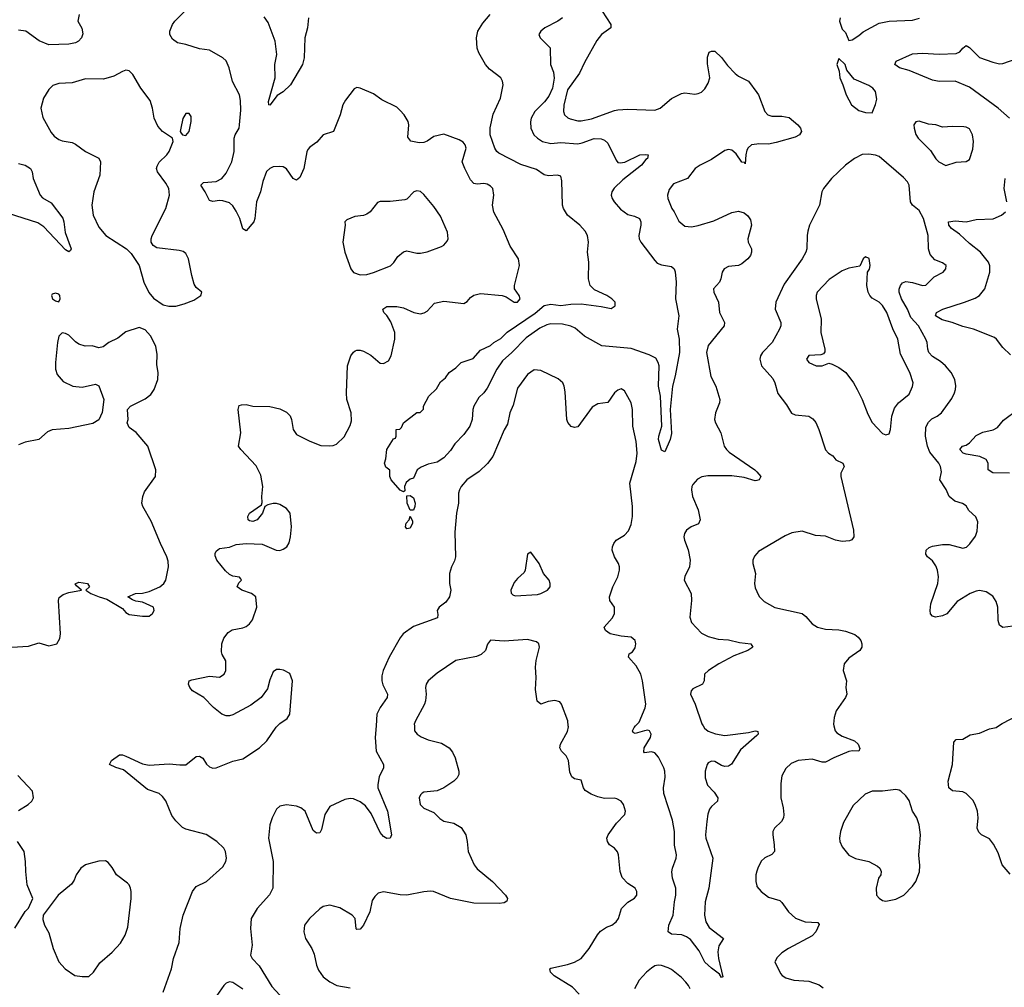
# Model space of a CAD drawing. Header units: inches. Extents: x 2057696 to 2160536, y 827480 to 1016834.
# Tile 303 of 422: x 2105597 to 2111479, y 968439 to 974218. Entities that reach past the tile are written whole.
import ezdxf

# ---------------------------------------------------------------- set-up
doc = ezdxf.new("R2010")
doc.units = ezdxf.units.IN
doc.header["$MEASUREMENT"] = 0
for name, color, linetype in [('C1906', 7, 'Continuous'), ('C1907', 7, 'Continuous'), ('C1916', 7, 'Continuous'), ('C1917', 7, 'Continuous')]:
    doc.layers.add(name, color=color, linetype=linetype)

msp = doc.modelspace()

# ---------------------------------------------------------------- linework, layer by layer
at = {"layer": 'C1906', "color": 5}
for points, elevation in [([(2106452.8, 968410), (2106504.4, 968550), (2106515.9, 968610), (2106550, 968707.3), (2106554.6, 968790), (2106572.5, 968870), (2106628.5, 969011.5), (2106650, 969041.7), (2106711.6, 969070), (2106810, 969158.4), (2106828.4, 969190), (2106831.8, 969210), (2106826.2, 969250), (2106816.1, 969270), (2106773.5, 969310), (2106710, 969351.6), (2106590, 969383.5), (2106570, 969394.2), (2106530, 969432.5), (2106505.7, 969465.7), (2106470, 969553), (2106450, 969579.1), (2106430, 969596), (2106359.6, 969619.6), (2106217.7, 969737.7), (2106171.3, 969751.3), (2106134, 969770), (2106145.6, 969794.4), (2106193.6, 969826.4), (2106210, 969826.7), (2106230, 969819.5), (2106330, 969772.9), (2106370, 969765.8), (2106490, 969772.9), (2106553.4, 969766.6), (2106590, 969767.7), (2106650, 969817.3), (2106670, 969818.8), (2106690, 969806.8), (2106712.1, 969772.1), (2106730, 969756.3), (2106750, 969748.4), (2106770, 969748.7), (2106870, 969789.1), (2106930, 969804.2), (2107029.7, 969870), (2107072.3, 969910), (2107128.2, 969991.8), (2107136.2, 970000)], 440), ([(2107725.5, 970000), (2107720.2, 969930), (2107725.9, 969850), (2107770.4, 969770), (2107770.4, 969750), (2107744.4, 969695.6), (2107736.1, 969650), (2107736.9, 969630), (2107793.5, 969490), (2107817.4, 969350), (2107810.7, 969330), (2107790, 969328.2), (2107770, 969339.7), (2107750, 969363), (2107696.3, 969476.3), (2107663.1, 969523.1), (2107630, 969546.6), (2107590, 969564.8), (2107570, 969567.1), (2107538.6, 969561.4), (2107450, 969517.7), (2107419.7, 969470), (2107398.7, 969381.3), (2107390, 969361.2), (2107370, 969359.3), (2107350, 969376), (2107301.1, 969490), (2107276.2, 969510), (2107250, 969519.8), (2107190, 969528.3), (2107150, 969519.7), (2107130, 969502.9), (2107105.2, 969450), (2107090.3, 969410), (2107082.7, 969330), (2107110.3, 969190), (2107108.2, 969031.8), (2107088, 968992), (2107014.6, 968910), (2106979.5, 968850), (2106974.9, 968790), (2106985.7, 968690), (2106975.3, 968630), (2106986, 968610), (2107026.4, 968566.4), (2107103.1, 968443.1), (2107150, 968392.7)], 440), ([(2107954.4, 970000), (2107955.5, 969970), (2107970.7, 969950), (2107994.7, 969934.7), (2108037.7, 969917.7), (2108117, 969897), (2108162.4, 969870), (2108183, 969843), (2108198.3, 969810), (2108219.5, 969730), (2108219.5, 969710), (2108210.4, 969690), (2108190.6, 969670), (2108130, 969629.6), (2108090, 969612), (2108010, 969604.5), (2108001.4, 969598.6), (2107990, 969589), (2107983.1, 969570), (2107988.4, 969530), (2108010, 969508), (2108070, 969482.8), (2108106.6, 969446.6), (2108130, 969430.6), (2108190, 969418.9), (2108234.2, 969394.2), (2108260.8, 969350), (2108270.2, 969310), (2108274.9, 969250), (2108311.4, 969170), (2108330, 969146.5), (2108420.9, 969070), (2108499.5, 968990), (2108510.3, 968970), (2108506.2, 968953.8), (2108490, 968944), (2108461.6, 968938.4), (2108310, 968940.8), (2108169.9, 968969.9), (2108068.9, 969011.1), (2108050, 969013.5), (2108011.4, 969008.6), (2107909.7, 968989.7), (2107870, 968991.2), (2107770, 969009.3), (2107738.8, 969001.2), (2107718, 968982), (2107702.8, 968957.2), (2107687.7, 968890), (2107650, 968809), (2107630, 968785.2), (2107610, 968784), (2107607.6, 968787.6), (2107600.9, 968850), (2107582.7, 968870), (2107510, 968913.3), (2107450, 968929.6), (2107410, 968920.5), (2107390, 968907.8), (2107327, 968850), (2107298.7, 968810), (2107294.6, 968770), (2107304.9, 968730), (2107342, 968670), (2107355.9, 968635.9), (2107370.4, 968570), (2107381.4, 968541.4), (2107410, 968502), (2107450, 968470.5), (2107490.4, 968450.4), (2107570, 968435.8)], 460), ([(2108938, 968398), (2108898.9, 968438.9), (2108790, 968506.8), (2108767.8, 968530), (2108763.7, 968550), (2108770, 968554), (2108870, 968575.8), (2108910, 968589.2), (2108950, 968611.4), (2108998.4, 968670), (2109048.4, 968751.6), (2109066.6, 968773.4), (2109102.2, 968797.8), (2109133.2, 968810), (2109159.3, 968830), (2109174, 968850), (2109192.7, 968910), (2109230, 968947.3), (2109270, 968971.3), (2109284, 968990), (2109284, 969010), (2109274, 969030), (2109230, 969058), (2109195.2, 969095.2), (2109183, 969130), (2109173.1, 969230), (2109167.7, 969247.7), (2109150, 969269.6), (2109120.7, 969290), (2109107.3, 969310), (2109104.8, 969330), (2109111.2, 969350), (2109161.3, 969418.7), (2109211.1, 969470), (2109216.3, 969490), (2109204.2, 969530), (2109189.6, 969550), (2109164.4, 969564.4), (2109150, 969568.4), (2109090, 969567.1), (2109050, 969575.8), (2109010, 969591.6), (2108974.9, 969614.9), (2108965.4, 969630), (2108950, 969676), (2108910, 969684.5), (2108895.6, 969695.6), (2108883.9, 969723.9), (2108874.3, 969794.3), (2108860.5, 969820.5), (2108832.7, 969850), (2108823.7, 969870), (2108826.6, 969890), (2108870, 969966), (2108874.2, 969994.2), (2108873.9, 970000)], 460), ([(2110000, 969942.7), (2109903, 969857), (2109847.9, 969772.1), (2109830, 969759.6), (2109810, 969756.9), (2109790, 969763.6), (2109750, 969788.2), (2109730, 969789.7), (2109710, 969778.7), (2109703.6, 969770), (2109691.4, 969730), (2109691.6, 969690), (2109706.4, 969646.4), (2109745.1, 969605.1), (2109767.7, 969570), (2109764.9, 969550), (2109730, 969519.6), (2109717.4, 969502.6), (2109707.2, 969472.8), (2109701.2, 969430), (2109693.4, 969350), (2109696.5, 969330), (2109738, 969210), (2109714.3, 969030), (2109691.1, 968948.9), (2109687.1, 968870), (2109695.8, 968830), (2109715.3, 968795.3), (2109800.7, 968730), (2109772.9, 968687.1), (2109767, 968650), (2109771.8, 968610), (2109798, 968502), (2109790, 968498), (2109778, 968518), (2109730, 968552.7), (2109690, 968589.4), (2109655.6, 968655.6), (2109604.1, 968724.1), (2109580.7, 968740.7), (2109552.4, 968752.4), (2109490, 968757), (2109469.6, 968769.6), (2109475.1, 968810), (2109499.7, 968870), (2109508.1, 968950), (2109517.1, 968990), (2109515.6, 969030), (2109495.9, 969090), (2109492.5, 969127.5), (2109496.1, 969150), (2109518.5, 969210), (2109520.3, 969230), (2109508.6, 969288.6), (2109508.4, 969370), (2109496.1, 969436.1), (2109444, 969596), (2109443.4, 969630), (2109453.1, 969693.1), (2109450.8, 969730), (2109445.3, 969750), (2109412.7, 969812.7), (2109390, 969839.8), (2109370, 969845.1), (2109330, 969839.3), (2109324.4, 969844.4), (2109328, 969870), (2109364.2, 969930), (2109369.5, 969950), (2109359.3, 969970), (2109350, 969974.3), (2109328.9, 969971.1), (2109274, 969954), (2109261.5, 969961.5), (2109257.2, 969970), (2109267, 969990), (2109276, 970000)], 440), ([(2109679, 970000), (2109687, 969987), (2109708.5, 969968.5), (2109752.5, 969952.5), (2109810, 969942), (2109950, 969960.8), (2109990, 969971.3), (2110000, 969968.8)], 440), ([(2105590, 969494.9), (2105646.6, 969530), (2105669.2, 969550), (2105679.3, 969570), (2105674, 969610), (2105584.8, 969704.8)], 460), ([(2105568.2, 968791.8), (2105630, 968892), (2105648.9, 968911.1), (2105675.3, 968970), (2105640.7, 969050), (2105632.3, 969130), (2105632, 969190), (2105623.7, 969250), (2105583.7, 969310)], 460), ([(2110000, 969131.8), (2109993.4, 969110), (2109993.4, 969070), (2110000, 969044.2)], 460), ([(2109601.4, 968430), (2109592.8, 968450), (2109576.8, 968470), (2109550, 968498), (2109490, 968545.4), (2109470, 968556), (2109430, 968569.7), (2109410, 968571.3), (2109390, 968567.8), (2109370, 968553.3), (2109340.4, 968530), (2109297.7, 968482.3), (2109268.5, 968430)], 460), ([(2106930, 968426.8), (2106870, 968467.4), (2106850, 968470.9), (2106830, 968464), (2106816, 968450), (2106761.1, 968370)], 440)]:
    msp.add_lwpolyline(points, dxfattribs=dict(at, elevation=elevation))
at = {"layer": 'C1906', "color": 5, "elevation": 460}
msp.add_lwpolyline([(2106110, 969193.2), (2106070, 969192.7), (2106010, 969176), (2105990, 969169.3), (2105962.8, 969150), (2105934, 969110), (2105922, 969078), (2105905.1, 969054.9), (2105826, 968990), (2105736, 968870), (2105735.3, 968844.7), (2105744, 968810), (2105770, 968764.7), (2105795.8, 968670), (2105830.4, 968590), (2105868, 968550), (2105926.8, 968510), (2105970, 968502.4), (2106010, 968503), (2106038, 968530), (2106074.5, 968585.5), (2106150, 968647.7), (2106198.6, 968701.4), (2106227, 968750), (2106242, 968798), (2106262.4, 968970), (2106262.4, 969010), (2106257.6, 969030), (2106249.6, 969050), (2106239.8, 969059.8), (2106175.1, 969110), (2106150, 969155.3), (2106124.7, 969184.7)], close=True, dxfattribs=at)
at = {"layer": 'C1907', "color": 5}
for points, elevation in [([(2105951.8, 974248.2), (2105944.4, 974210), (2105968.3, 974168.3), (2105973.8, 974133.8), (2105964.9, 974110), (2105947.4, 974090), (2105930, 974079.8), (2105890, 974071.9), (2105770, 974067.6), (2105712.3, 974092.3), (2105633.6, 974150), (2105590, 974155.6)], 440), ([(2107136.2, 970000), (2107150, 970014), (2107194.8, 970045.2), (2107209.5, 970070), (2107227, 970270), (2107210, 970314), (2107172.1, 970332.1), (2107150, 970337.2), (2107130, 970336), (2107110, 970322), (2107090, 970275.3), (2107077.6, 970222.4), (2107039.1, 970170), (2106976.4, 970123.6), (2106870, 970065.6), (2106850, 970059.5), (2106830, 970060.9), (2106804, 970070), (2106754, 970110), (2106697.2, 970170), (2106629.2, 970210), (2106613.2, 970230), (2106605.2, 970250), (2106608.7, 970270), (2106624.1, 970275.9), (2106730, 970298), (2106790, 970291.3), (2106818, 970310), (2106828.4, 970331.6), (2106828.4, 970388.4), (2106805.6, 970425.6), (2106802.7, 970442.7), (2106804.5, 970490), (2106816.6, 970523.4), (2106842.9, 970557.1), (2106866.8, 970573.2), (2106930, 970584.9), (2106950, 970594), (2106969.2, 970610), (2106986.8, 970633.2), (2107012.3, 970710), (2107007.6, 970770), (2106980.9, 970790), (2106924, 970810), (2106896, 970830), (2106906.3, 970853.7), (2106922, 970870), (2106918, 970878), (2106909, 970889), (2106870, 970894), (2106850, 970903.6), (2106826.2, 970926.2), (2106773.6, 970990), (2106765.1, 971014.9), (2106764.5, 971030), (2106770, 971044.7), (2106790, 971058.8), (2106850, 971067.7), (2106890, 971083), (2106950, 971090.4), (2107046, 971086), (2107129.4, 971050.6), (2107150, 971048.4), (2107170, 971054.9), (2107192, 971070), (2107206.6, 971093.4), (2107215.1, 971130), (2107219.6, 971190), (2107212.3, 971270), (2107190, 971299.3), (2107150, 971322.7), (2107130, 971329.2), (2107110, 971329.2), (2107078.8, 971321.2), (2107062, 971310), (2107046.8, 971270), (2107016, 971230), (2106990, 971221.2), (2106970, 971224), (2106962, 971230), (2106959, 971250), (2106969, 971270), (2107040.4, 971319.6), (2107045.2, 971334.8), (2107043.7, 971370), (2107049.5, 971430.5), (2107038, 971498), (2107010, 971552.7), (2106918, 971650), (2106904.5, 971670), (2106918.4, 971750), (2106902, 971890), (2106906.8, 971913.2), (2106921.5, 971918.5), (2106950, 971919.1), (2106990, 971910.7), (2107090, 971908), (2107150, 971893.4), (2107190, 971874), (2107212.1, 971852.1), (2107220.5, 971830), (2107230.6, 971770), (2107250, 971740.7), (2107330, 971700.5), (2107395.6, 971675.6), (2107450, 971672.4), (2107470, 971674.4), (2107490, 971683.1), (2107534.1, 971725.9), (2107570, 971794.8), (2107578.4, 971821.6), (2107577.1, 971870), (2107551.1, 971950), (2107548.7, 971990), (2107555.4, 972150), (2107574.7, 972210), (2107590, 972233), (2107600.1, 972239.9), (2107610, 972244.9), (2107630, 972244.6), (2107650, 972238.3), (2107693.7, 972213.7), (2107750, 972166.4), (2107770, 972164.9), (2107798.9, 972181.1), (2107815.8, 972210), (2107836.9, 972310), (2107836.8, 972350), (2107812.9, 972412.9), (2107790.8, 972450.8), (2107771.8, 972470), (2107765.1, 972490), (2107790, 972504.9), (2107850, 972504.4), (2107890, 972496.9), (2107951.2, 972468.8), (2107990, 972462), (2108012.7, 972467.3), (2108030, 972478), (2108074.5, 972525.5), (2108130, 972537.1), (2108250, 972522), (2108270, 972534), (2108290, 972559.1), (2108310, 972573), (2108350, 972582.4), (2108478, 972570), (2108503.4, 972563.4), (2108550, 972530.5), (2108570, 972530.5), (2108587.3, 972550), (2108580.7, 972570), (2108552, 972610), (2108551.6, 972630), (2108582.7, 972750), (2108576, 972790), (2108525.8, 972865.8), (2108485.6, 972965.6), (2108428.3, 973068.3), (2108421.3, 973110), (2108428.3, 973170), (2108422.9, 973210), (2108410, 973224.5), (2108390, 973235.6), (2108370, 973239.6), (2108330, 973236.2), (2108310, 973239.5), (2108290, 973262), (2108255.1, 973330), (2108240.5, 973370), (2108262.9, 973450), (2108257, 973470), (2108246, 973486), (2108221, 973501), (2108130, 973534.5), (2108070, 973519.6), (2108030, 973491.8), (2108010, 973484.2), (2107983, 973483), (2107932.3, 973492.3), (2107916, 973516), (2107921.3, 973590), (2107918, 973610), (2107893.3, 973650), (2107870, 973675.6), (2107850, 973695.1), (2107760.1, 973740.1), (2107710, 973776.2), (2107630, 973809.3), (2107610, 973812.7), (2107594.4, 973805.6), (2107542.8, 973737.2), (2107527.3, 973710), (2107510.6, 973650), (2107470.4, 973549.6), (2107409.2, 973530.8), (2107372.6, 973487.4), (2107330, 973457), (2107317.7, 973442.3), (2107311.7, 973428.3), (2107294.9, 973330), (2107270, 973275.1), (2107250, 973259.3), (2107230, 973269), (2107190, 973326.6), (2107170, 973338.4), (2107150, 973342), (2107110, 973339.6), (2107090, 973329.5), (2107070, 973312), (2107049.1, 973250.9), (2107035.6, 973190), (2107011.5, 973130), (2107001.5, 973030), (2106995.6, 973010), (2106950, 972956), (2106930, 972968.7), (2106911.1, 973030), (2106890, 973074.5), (2106870, 973107), (2106850, 973125.1), (2106810, 973135.4), (2106790, 973137.3), (2106750, 973131.5), (2106730, 973138), (2106704.2, 973190), (2106678, 973230), (2106694, 973246), (2106770, 973252.4), (2106803.9, 973270), (2106830, 973301.7), (2106864.6, 973370), (2106878.7, 973430), (2106877.4, 973510), (2106883.9, 973530), (2106907.1, 973570), (2106910.5, 973589.5), (2106917, 973677), (2106914.9, 973734.9), (2106908.7, 973768.7), (2106868.6, 973848.6), (2106848.4, 973930), (2106830, 973972.8), (2106809.6, 973990), (2106730, 974035.4), (2106670, 974044.4), (2106590, 974070.9), (2106539.8, 974079.8), (2106510, 974101.6), (2106493.6, 974130), (2106493.3, 974150), (2106509.6, 974190), (2106524.2, 974210), (2106597, 974283)], 440), ([(2107321.6, 974230), (2107316.9, 974170), (2107300.2, 974110), (2107296.5, 973990), (2107286.7, 973950), (2107214.9, 973830), (2107170, 973786.9), (2107135.4, 973764.6), (2107090, 973706.6), (2107084, 973710), (2107082, 973730), (2107122.7, 973870), (2107119.8, 973950), (2107133.6, 974010), (2107122.8, 974090), (2107080.6, 974200.6), (2107056.1, 974236.1)], 420), ([(2108838.3, 974230), (2108811.4, 974208.6), (2108734.6, 974170), (2108710.3, 974150), (2108698.4, 974130), (2108706.4, 974110), (2108766, 974050), (2108767.8, 973950), (2108785.1, 973905.1), (2108789, 973869), (2108780.1, 973810), (2108758.6, 973761.4), (2108732.5, 973727.5), (2108674.6, 973670), (2108652.9, 973630), (2108647.7, 973607.7), (2108649.3, 973570), (2108668.2, 973530), (2108689, 973510), (2108720.3, 973490), (2108770, 973478.3), (2108830, 973484.8), (2108930, 973477.4), (2108957.3, 973482.7), (2109029.3, 973509.3), (2109070, 973506.8), (2109090, 973498), (2109110, 973480.9), (2109159.1, 973379.1), (2109170, 973365.7), (2109182.8, 973362.8), (2109212.3, 973367.7), (2109301.2, 973410), (2109333, 973413), (2109350.7, 973410), (2109348, 973390), (2109337.2, 973382.8), (2109311.3, 973350), (2109199.2, 973260.8), (2109148.6, 973211.4), (2109134.3, 973190), (2109130.9, 973170), (2109135.8, 973150), (2109147.1, 973130), (2109186.3, 973086.3), (2109230, 973054.3), (2109270, 973045.2), (2109298.6, 973030), (2109307.2, 973010), (2109308.2, 972990), (2109296.1, 972930), (2109297.7, 972910), (2109307.7, 972890), (2109390, 972779.5), (2109404.8, 972764.8), (2109430, 972753.8), (2109490, 972744.4), (2109506, 972730), (2109511.5, 972711.5), (2109517.8, 972650), (2109513.6, 972550), (2109533.8, 972450), (2109525.2, 972370), (2109537.2, 972310), (2109538.1, 972230), (2109512.6, 972090), (2109495.5, 972030), (2109481.6, 971890), (2109490, 971746), (2109482, 971710), (2109450, 971638), (2109430, 971646), (2109413.6, 971710), (2109414.3, 971730), (2109433.6, 971790), (2109424.5, 971970), (2109412.9, 972030), (2109415.9, 972150), (2109411.4, 972171.4), (2109396.4, 972196.4), (2109357.3, 972217.3), (2109250, 972253.7), (2109074, 972270), (2108970, 972328.3), (2108914.9, 972374.9), (2108890, 972388.2), (2108839.9, 972399.9), (2108770, 972401.7), (2108744.9, 972395.1), (2108704.4, 972375.6), (2108621.9, 972318.1), (2108536.3, 972230), (2108480.1, 972179.9), (2108447.3, 972130), (2108390, 972017.6), (2108370, 971989.6), (2108338.7, 971961.3), (2108310.3, 971909.7), (2108303.7, 971890), (2108300.2, 971830), (2108285.2, 971790), (2108250, 971741.3), (2108195.2, 971684.8), (2108170, 971645.6), (2108130, 971602), (2108090, 971576), (2108036.4, 971563.6), (2107994.4, 971545.6), (2107971, 971530), (2107950, 971479), (2107930, 971473.2), (2107905.5, 971454.5), (2107896, 971430), (2107896.9, 971403.1), (2107890, 971398), (2107870, 971408.7), (2107815.3, 971470), (2107808, 971490), (2107807.3, 971527.3), (2107784.7, 971544.7), (2107775.3, 971570), (2107784, 971596), (2107790, 971651.3), (2107830, 971714), (2107842, 971718), (2107846, 971730), (2107846, 971770), (2107868, 971772), (2107878, 971782), (2107888.7, 971810), (2107970, 971871), (2107988.4, 971871.6), (2108008, 971892), (2108008.7, 971910), (2108041.2, 971970), (2108087.3, 972012.7), (2108110, 972056), (2108140.2, 972079.8), (2108162, 972110), (2108202, 972138), (2108233.2, 972170), (2108304.7, 972195.3), (2108350, 972244.9), (2108410, 972272.7), (2108429.5, 972290), (2108470, 972314.7), (2108509, 972351), (2108675.2, 972464.8), (2108730, 972510.1), (2108770, 972518.6), (2108830, 972510.1), (2108890, 972518.8), (2108950, 972520.1), (2109070, 972505.6), (2109130, 972492.2), (2109154.8, 972510), (2109153.6, 972530), (2109134.2, 972550), (2109104.8, 972570), (2109030, 972604.6), (2109005, 972630), (2108994.7, 972670), (2108997.2, 972770), (2108988.9, 972828.9), (2108995.2, 972890), (2108989.3, 972929.3), (2108974.8, 972954.8), (2108943.5, 972990), (2108870, 973050.8), (2108844.7, 973090), (2108840.2, 973110), (2108835.9, 973255.9), (2108830, 973282.7), (2108810, 973289.7), (2108754.8, 973285.2), (2108730, 973290.7), (2108683.5, 973323.5), (2108590, 973354.1), (2108459.9, 973419.9), (2108446.3, 973430), (2108434.1, 973450), (2108407.9, 973530), (2108407.6, 973572.4), (2108425.2, 973654.8), (2108469.3, 973750), (2108484.7, 973830), (2108481.5, 973850), (2108470.4, 973870.4), (2108403, 973923), (2108378.3, 973950), (2108340, 974020), (2108329, 974049), (2108324.7, 974110), (2108333.1, 974150), (2108362.6, 974197.4), (2108407.8, 974250)], 420), ([(2109077.2, 974270), (2109128.1, 974190), (2109127.4, 974170), (2109072.2, 974130), (2109045.3, 974094.7), (2108970, 973962), (2108941.8, 973898.2), (2108870, 973799.8), (2108847.4, 973707.4), (2108844.4, 973670), (2108850.4, 973650), (2108871.2, 973631.2), (2108885.6, 973625.6), (2108930, 973613.7), (2108950, 973613.4), (2109013.1, 973626.9), (2109150, 973675.8), (2109170, 973679.3), (2109230, 973684.4), (2109390, 973678.4), (2109422.7, 973690), (2109490, 973747.7), (2109550, 973776.3), (2109570, 973780.7), (2109630, 973774), (2109650, 973776.3), (2109670, 973784.9), (2109690, 973804.9), (2109710, 973838.8), (2109719.7, 973870), (2109705.4, 973954.6), (2109705.1, 973994.9), (2109715.3, 974024.7), (2109729.3, 974030.7), (2109749.3, 974030.7), (2109790, 973992.2), (2109824.4, 973944.4), (2109870, 973897.6), (2109890, 973881.6), (2109950.3, 973850.3), (2110000, 973783.9)], 440), ([(2110000, 973475), (2109969.3, 973470.7), (2109947.6, 973452.4), (2109941, 973439), (2109934, 973410), (2109930, 973358), (2109925.6, 973365.6), (2109910, 973367.3), (2109876.4, 973416.4), (2109850, 973439.7), (2109830, 973443.1), (2109810, 973436.8), (2109730, 973382.6), (2109661, 973350), (2109631, 973330), (2109586, 973270), (2109502.9, 973237.1), (2109476.7, 973203.3), (2109466.4, 973170), (2109468.5, 973150), (2109492, 973090), (2109507.2, 973070), (2109535.2, 973015.2), (2109570, 972984.4), (2109610, 972980.4), (2109650, 972988.7), (2109743.9, 973016.1), (2109850, 973066.4), (2109890, 973074.8), (2109924.5, 973064.5), (2109946, 973046), (2109962.4, 973022.4), (2109968.8, 972990), (2109946.7, 972910), (2109948.4, 972890), (2109968.4, 972850), (2109968.8, 972830), (2109962.6, 972810), (2109947.4, 972790), (2109910, 972759.2), (2109890, 972750.9), (2109830, 972743), (2109804.9, 972730), (2109792.4, 972710), (2109786, 972670), (2109777, 972650), (2109740.5, 972610), (2109743.8, 972590), (2109771.2, 972531.2), (2109778, 972470), (2109807, 972410), (2109805.7, 972390), (2109710, 972271.2), (2109698.5, 972230), (2109726.3, 972086.3), (2109754.9, 972030), (2109779.1, 971950), (2109776.3, 971930), (2109752.7, 971870), (2109748, 971830), (2109753.4, 971810), (2109785.5, 971750), (2109804.9, 971670), (2109818, 971650), (2109835.1, 971635.1), (2109988.4, 971530), (2110000, 971517.3)], 440), ([(2105590, 973358.2), (2105629.1, 973349.1), (2105660.5, 973330), (2105670.5, 973310), (2105676.4, 973270), (2105719.5, 973170), (2105733.8, 973153.8), (2105783.7, 973123.7), (2105853.6, 973033.6), (2105861, 973010), (2105867.8, 972947.8), (2105903.1, 972850), (2105899.9, 972840.1), (2105890, 972832), (2105870, 972843.5), (2105740.4, 972980.4), (2105705.4, 973005.4), (2105530, 973061.4)], 440), ([(2105549.6, 970470.4), (2105650, 970475.5), (2105710, 970495.5), (2105770, 970478.8), (2105818, 970490), (2105837.2, 970522.8), (2105841.2, 970550), (2105829.3, 970750), (2105832.7, 970767.3), (2105855.9, 970784.1), (2105890, 970797.3), (2105966, 970810), (2105936.4, 970836.4), (2105928.9, 970848.9), (2105950, 970858.8), (2106002, 970850), (2106014, 970830), (2105992, 970810), (2106022, 970790), (2106072, 970770), (2106118, 970758), (2106210, 970701), (2106230, 970678), (2106250, 970666), (2106330, 970654.8), (2106370, 970656), (2106390, 970672), (2106399, 970690), (2106395.3, 970710), (2106330, 970739.5), (2106290, 970745.2), (2106270, 970752.7), (2106242, 970770), (2106288, 970790), (2106330, 970792.9), (2106370, 970803.6), (2106434.5, 970830), (2106457.2, 970850), (2106469.2, 970870), (2106486, 970950), (2106483.7, 970983.7), (2106476, 971010), (2106436.9, 971090), (2106382.3, 971222.3), (2106332.3, 971310), (2106325.6, 971330), (2106332, 971370), (2106342.7, 971397.3), (2106407.3, 971490), (2106409.6, 971530), (2106362.7, 971670), (2106291.7, 971751.7), (2106250, 971782.7), (2106239.5, 971810), (2106243.7, 971830), (2106240.9, 971890), (2106259.3, 971910), (2106346, 971954), (2106380.5, 971979.5), (2106400.9, 972010), (2106422.7, 972070), (2106424.5, 972110), (2106416.6, 972156.6), (2106418, 972218), (2106410, 972268), (2106379, 972330), (2106346.3, 972366.3), (2106310, 972379), (2106230, 972354), (2106183.5, 972316.5), (2106130, 972289.3), (2106096.1, 972263.9), (2106070, 972258), (2106030, 972269.4), (2105987.3, 972267.3), (2105950, 972279.3), (2105930, 972293.2), (2105890, 972334), (2105870, 972344), (2105850, 972348.7), (2105830, 972328), (2105821.6, 972290), (2105810.7, 972170), (2105810.8, 972130), (2105819.8, 972099.8), (2105856.9, 972056.9), (2105914, 972030), (2105970, 972022.8), (2106050, 972041), (2106070, 972031), (2106099.1, 971950), (2106088.4, 971871.6), (2106070, 971829), (2106034.2, 971805.8), (2105890, 971775.9), (2105790, 971768.5), (2105763.4, 971756.6), (2105710, 971709.8), (2105630, 971695.1), (2105590, 971679.3)], 460), ([(2109276, 970000), (2109296.9, 970023.1), (2109332.3, 970107.7), (2109336.1, 970130), (2109317.2, 970270), (2109307.6, 970310), (2109279.2, 970359.2), (2109233, 970410), (2109237.2, 970430), (2109258.3, 970441.7), (2109274.2, 970465.8), (2109277.3, 970490), (2109272.4, 970510), (2109250, 970529.7), (2109190, 970535.8), (2109123.7, 970550), (2109096.2, 970570), (2109087.6, 970590), (2109135.9, 970644.1), (2109149.7, 970670), (2109149.7, 970710), (2109122, 970750), (2109121, 970770), (2109139.3, 970830), (2109170.8, 970890), (2109180.5, 970930), (2109180.7, 970950), (2109174.5, 970970), (2109149.8, 971009.8), (2109135.8, 971050), (2109137.7, 971070), (2109145.3, 971090), (2109160.5, 971110), (2109210, 971138.6), (2109234, 971166), (2109250, 971203), (2109258, 971250), (2109258, 971310), (2109242.2, 971450), (2109280, 971580), (2109284.5, 971630), (2109279.7, 971699.7), (2109258.5, 971790), (2109256.9, 971890), (2109249.7, 971929.7), (2109210, 972002), (2109190, 972014), (2109170, 972006), (2109150, 971989.4), (2109110, 971932), (2109050, 971924), (2109015.9, 971904.1), (2108930, 971786), (2108910, 971782.7), (2108890.9, 971789.1), (2108871.6, 971811.6), (2108866, 971830), (2108855.2, 971995.2), (2108849.7, 972030), (2108841.6, 972050), (2108813, 972073), (2108710, 972123), (2108670, 972127.6), (2108630, 972099.5), (2108570, 972018), (2108543.6, 971916.4), (2108524.9, 971870), (2108510, 971802), (2108490, 971768.7), (2108423.7, 971610), (2108392, 971568), (2108340.9, 971519.1), (2108268.2, 971470), (2108234.4, 971430), (2108223.7, 971410), (2108217.6, 971390), (2108217.1, 971330), (2108205.3, 971270), (2108196.7, 971156.7), (2108199.6, 971010), (2108194.5, 970985.5), (2108176.5, 970950), (2108163.7, 970910), (2108164.2, 970850), (2108172, 970810), (2108164.4, 970770), (2108141.8, 970738.2), (2108103, 970710), (2108090.4, 970690), (2108095.5, 970664.5), (2108093.5, 970646.5), (2107950, 970594.7), (2107888.3, 970550), (2107870, 970525.7), (2107803.2, 970410), (2107768.6, 970331.4), (2107760.9, 970299.1), (2107760.2, 970270), (2107765.9, 970245.9), (2107793.8, 970190), (2107792.6, 970170), (2107750, 970109.8), (2107730.8, 970070), (2107725.5, 970000)], 440), ([(2110000, 971466.4), (2109990, 971464), (2109924.6, 971484.6), (2109850, 971493.3), (2109707.1, 971492.9), (2109672.4, 971487.6), (2109646.1, 971473.9), (2109618.2, 971441.8), (2109612, 971430), (2109610.3, 971409.7), (2109614.9, 971370), (2109650.3, 971290), (2109662, 971230), (2109652.4, 971207.6), (2109607.7, 971190), (2109579.5, 971170), (2109568.9, 971150), (2109564.9, 971130), (2109567.9, 971110), (2109590.8, 971050.8), (2109602.2, 970990), (2109598.5, 970950), (2109570, 970892.7), (2109565.3, 970870), (2109607, 970790), (2109610.4, 970750), (2109600.9, 970650), (2109610, 970618), (2109670, 970553.1), (2109710, 970534), (2109770, 970517.8), (2109830, 970513.4), (2109897.6, 970497.6), (2109964.7, 970490), (2109975.5, 970470), (2109945.5, 970450), (2109862, 970418), (2109772.7, 970370), (2109710.5, 970330), (2109688.4, 970310), (2109686, 970270), (2109676.3, 970250), (2109617.6, 970222.4), (2109607.4, 970210), (2109603.6, 970190), (2109631.3, 970130), (2109671.7, 970011.7), (2109679, 970000)], 440), ([(2110000, 971030.6), (2109986.1, 971013.9), (2109977, 970990), (2109975.6, 970970), (2109991.8, 970910), (2109987, 970850), (2109990, 970824.7), (2110000, 970802.7)], 460), ([(2108873.9, 970000), (2108872, 970030), (2108833.2, 970130), (2108823.2, 970143.2), (2108792.7, 970152.7), (2108753.4, 970146.6), (2108710, 970129.2), (2108687.3, 970147.3), (2108677.2, 970217.2), (2108682.6, 970290), (2108678.9, 970350), (2108682.4, 970390), (2108702.6, 970470), (2108698.7, 970490), (2108683.1, 970503.1), (2108630, 970516.8), (2108490, 970505.6), (2108410, 970512.7), (2108391.9, 970488.1), (2108378.3, 970450), (2108353.1, 970426.9), (2108324.6, 970415.4), (2108202.8, 970390), (2108090, 970315.1), (2108037.1, 970270), (2108025.3, 970250), (2108021.7, 970230), (2108024, 970190), (2108020.2, 970150), (2108014, 970130), (2107960.3, 970030), (2107954, 970010), (2107954.4, 970000)], 460)]:
    msp.add_lwpolyline(points, dxfattribs=dict(at, elevation=elevation))
for points, elevation in [([(2106230, 973916), (2106210, 973909.4), (2106159.5, 973880.5), (2106097.7, 973862.3), (2105990, 973863.9), (2105910, 973840.9), (2105830, 973837.4), (2105795.5, 973824.5), (2105770, 973802), (2105739.2, 973750), (2105722, 973690), (2105734.1, 973634.1), (2105784, 973544), (2105801.8, 973521.8), (2105830, 973503.2), (2105850, 973494.9), (2105910, 973485.2), (2105930, 973475.6), (2105990, 973431.6), (2106070, 973390.4), (2106080.3, 973370), (2106074.4, 973290), (2106040.2, 973190), (2106027.3, 973110), (2106035.8, 973050), (2106070, 972979.1), (2106110.5, 972930), (2106234, 972850), (2106262.3, 972822.3), (2106310.4, 972750.4), (2106337.3, 972650), (2106368.7, 972588.7), (2106395.8, 972555.8), (2106454.4, 972514.4), (2106487.5, 972507.5), (2106530, 972508), (2106579.1, 972520.9), (2106636.9, 972543.1), (2106679, 972570), (2106684, 972590), (2106650, 972619.3), (2106638.3, 972638.3), (2106624, 972690), (2106605.4, 972790), (2106590, 972820.7), (2106572.6, 972832.6), (2106550, 972839.2), (2106415.2, 972855.2), (2106394.5, 972870), (2106382.4, 972890), (2106381.3, 972910), (2106387.8, 972930), (2106469.7, 973090), (2106492, 973170), (2106487.1, 973210), (2106470, 973241.7), (2106419.8, 973310), (2106414.8, 973330), (2106417, 973343), (2106430, 973368), (2106475.1, 973410), (2106489.5, 973430), (2106513.2, 973490), (2106508.7, 973510), (2106450, 973549.6), (2106421.6, 973581.6), (2106399.7, 973630), (2106389.7, 973689.7), (2106375.2, 973735.2), (2106320.9, 973810), (2106272.3, 973890), (2106250, 973912.7)], 460), ([(2106610, 973658), (2106590, 973658), (2106571.1, 973628.9), (2106558.8, 973570), (2106556, 973550), (2106560.7, 973540.7), (2106570, 973531.3), (2106590, 973527.3), (2106609, 973550), (2106621.2, 973610), (2106620.4, 973640.4)], 460), ([(2107970, 973195.6), (2107950.4, 973189.6), (2107910, 973146), (2107898, 973142), (2107810, 973131.8), (2107750, 973132.3), (2107733.2, 973126.8), (2107690.8, 973070), (2107670, 973057.2), (2107650, 973049.3), (2107598, 973042), (2107550, 973022), (2107538, 973010), (2107541, 972990), (2107527.3, 972890), (2107538.8, 972830), (2107574, 972730), (2107590, 972707.3), (2107630, 972693.4), (2107670, 972696.4), (2107710, 972708.7), (2107811.3, 972748.7), (2107831.5, 972768.5), (2107855.6, 972804.4), (2107890, 972830.6), (2107910, 972837.1), (2107970, 972824.2), (2107990, 972824.2), (2108030, 972831.8), (2108117.1, 972862.9), (2108130, 972870.6), (2108150, 972894.8), (2108156.9, 972910), (2108152.4, 972950), (2108110, 973044.5), (2108070, 973102.9), (2108010, 973174), (2107990, 973191.5)], 460), ([(2105810, 972584), (2105790, 972578), (2105786, 972570), (2105792, 972550), (2105810, 972538), (2105830, 972532), (2105839, 972550), (2105837.2, 972570), (2105830, 972579)], 460), ([(2107930, 971288), (2107922.9, 971302.9), (2107912.3, 971330), (2107910, 971374), (2107930, 971376), (2107950, 971362.8), (2107958.7, 971330), (2107957.6, 971310), (2107950, 971288)], 420), ([(2107910, 971178), (2107902, 971190), (2107905.2, 971210), (2107924, 971230), (2107930, 971252), (2107943.6, 971223.6), (2107942.8, 971210), (2107930, 971182)], 420), ([(2108650, 971038), (2108630, 971026), (2108616.3, 970930), (2108610, 970915.3), (2108570, 970880.9), (2108550, 970857.2), (2108530.4, 970810), (2108532.8, 970792.8), (2108542.3, 970782.3), (2108557.1, 970777.1), (2108690, 970785.7), (2108710, 970790.4), (2108749.2, 970810), (2108765.2, 970830), (2108765.2, 970850), (2108759, 970870), (2108726.6, 970910), (2108699.5, 970970)], 460)]:
    msp.add_lwpolyline(points, close=True, dxfattribs=dict(at, elevation=elevation))
at = {"layer": 'C1916', "color": 5}
for points, elevation in [([(2110460.2, 970000), (2110467.4, 969970), (2110478.8, 969958.8), (2110510, 969938.2), (2110583.1, 969910), (2110605.7, 969890), (2110615.8, 969864.2), (2110610.3, 969849.7), (2110571.1, 969851.1), (2110550, 969846.3), (2110459.3, 969810), (2110410, 969784.4), (2110390, 969783.1), (2110330, 969800.4), (2110247.4, 969792.6), (2110205.5, 969774.5), (2110173.8, 969746.2), (2110150, 969702), (2110143.7, 969656.3), (2110142.6, 969570), (2110157.7, 969510), (2110161.5, 969470), (2110158.9, 969450), (2110147, 969430), (2110105.3, 969390), (2110096.5, 969370), (2110094.9, 969350), (2110104.6, 969290), (2110105.5, 969250), (2110090, 969232.3), (2110047.1, 969212.9), (2110027, 969193), (2110005.5, 969150), (2110000, 969131.8)], 460), ([(2111513.7, 969113.7), (2111466.3, 969170), (2111441.8, 969241.8), (2111414.6, 969294.6), (2111390, 969325.1), (2111342, 969350), (2111325.6, 969365.6), (2111317, 969390), (2111323, 969450), (2111317.6, 969490), (2111305.1, 969530), (2111290, 969556), (2111250, 969595.6), (2111230, 969605.6), (2111170, 969612), (2111147.6, 969630), (2111143.1, 969670), (2111168.4, 969770), (2111176.5, 969903.5), (2111190, 969918.8), (2111230, 969920.7), (2111273.8, 969946.2), (2111330, 969955.8), (2111390, 969981.6), (2111430, 969990.5), (2111443.6, 970000)], 460), ([(2110000, 969968.8), (2110007.1, 969967.1), (2110008.2, 969950), (2110000, 969942.7)], 440), ([(2110000, 969044.2), (2110000.9, 969040.9), (2110026.8, 969010), (2110070, 968978), (2110136.9, 968956.9), (2110150, 968945.5), (2110189.3, 968889.3), (2110232, 968852), (2110289.3, 968829.3), (2110364.9, 968824.9), (2110373.4, 968813.4), (2110352.7, 968770), (2110330, 968745.7), (2110190.3, 968669.7), (2110150, 968643.7), (2110122.3, 968617.7), (2110108.2, 968590), (2110141.7, 968521.7), (2110150.8, 968510), (2110174.4, 968494.4), (2110222, 968482), (2110310, 968476.4), (2110373, 968453), (2110396.2, 968436.2)], 460)]:
    msp.add_lwpolyline(points, dxfattribs=dict(at, elevation=elevation))
at = {"layer": 'C1916', "color": 5, "elevation": 480}
msp.add_lwpolyline([(2110830, 969620.5), (2110750, 969609.7), (2110690, 969609.6), (2110647, 969593), (2110575.2, 969524.8), (2110517.5, 969422.5), (2110499.5, 969370), (2110494, 969330), (2110495.8, 969310), (2110510, 969277.3), (2110550, 969228), (2110590, 969208.2), (2110670, 969190.6), (2110722, 969162), (2110734.8, 969150), (2110742.8, 969130), (2110741, 969110), (2110727.7, 969090), (2110714, 969030), (2110714.8, 968990), (2110730, 968971), (2110750, 968957.3), (2110770, 968954), (2110830, 968965.5), (2110879.3, 968990), (2110930, 969042.8), (2110950, 969071.3), (2110971.4, 969128.6), (2110973.8, 969166.2), (2110968, 969228), (2110978, 969350), (2110970.9, 969410), (2110955.1, 969450), (2110929.8, 969489.8), (2110910, 969555.1), (2110890, 969582.9), (2110860.9, 969610), (2110850, 969616.9)], close=True, dxfattribs=at)
at = {"layer": 'C1917', "color": 5}
for points, elevation in [([(2110498.8, 974230), (2110494.8, 974210), (2110510, 974162), (2110530, 974142), (2110550, 974094), (2110570, 974098), (2110610, 974122.8), (2110635.3, 974144.7), (2110730, 974198), (2110791.2, 974208.8), (2110930, 974215.3), (2110972.3, 974227.7)], 460), ([(2111508.6, 973630), (2111442.2, 973690), (2111270, 973815), (2111184, 973850), (2111090, 973849.8), (2111050, 973857.1), (2110910, 973915.1), (2110853.2, 973930), (2110825.1, 973950), (2110833.2, 973970), (2110930, 974013.4), (2110990, 974017.6), (2111090, 974012.8), (2111190, 974016.3), (2111213.3, 974026.7), (2111230, 974048.5), (2111250, 974063.7), (2111270, 974052.7), (2111330, 973992.7), (2111410, 973963.5), (2111450, 973955.2), (2111470, 973956.2), (2111550, 973984.9)], 440), ([(2110000, 973783.9), (2110010.4, 973770), (2110047.2, 973670), (2110066.4, 973650), (2110090, 973641.7), (2110150, 973641.3), (2110193.1, 973633.1), (2110245.5, 973590), (2110262, 973570), (2110267.3, 973550), (2110254.8, 973530), (2110230, 973516.2), (2110116.2, 973483.8), (2110070, 973475.6), (2110010, 973476.4), (2110000, 973475)], 440), ([(2111530, 970596), (2111470, 970588.3), (2111450, 970600.9), (2111442.8, 970630), (2111439.8, 970710), (2111430, 970743.7), (2111410, 970775.4), (2111370, 970800.3), (2111330, 970808.9), (2111310, 970805.3), (2111274.9, 970790), (2111197.9, 970742.1), (2111134.9, 970670), (2111110, 970656.8), (2111068, 970650), (2111050, 970655.1), (2111038.4, 970670), (2111035.1, 970690), (2111040.4, 970730), (2111081, 970850), (2111085.3, 970890), (2111079.3, 970930), (2111070, 970956.2), (2111050, 970985.4), (2111020.5, 971010), (2111010, 971026.6), (2111011.6, 971050), (2111030, 971065.3), (2111050, 971073.8), (2111110, 971083.6), (2111150, 971083.7), (2111230, 971061.6), (2111253, 971067), (2111273.4, 971086.6), (2111306.8, 971133.2), (2111316.2, 971163.8), (2111319.7, 971219.7), (2111308.2, 971248.2), (2111266.2, 971286.2), (2111250, 971314), (2111228.6, 971328.6), (2111183.3, 971343.3), (2111149.7, 971370), (2111131.7, 971411.7), (2111093.6, 971470), (2111102.6, 971517.4), (2111097.2, 971550), (2111087.7, 971570), (2111034.2, 971634.2), (2111020.7, 971670), (2111007.3, 971730), (2111010, 971784), (2111025, 971815), (2111046.1, 971833.9), (2111078.4, 971850), (2111103, 971870), (2111164.6, 971955.4), (2111181.6, 971990), (2111186.3, 972010), (2111188.1, 972031.9), (2111182.6, 972070), (2111161.3, 972110), (2111128, 972150), (2111096.8, 972176.8), (2111050, 972206.9), (2111028.5, 972230), (2111021.5, 972250), (2111017.6, 972290), (2111009.8, 972310), (2110966.3, 972390), (2110919.8, 972439.8), (2110901.2, 972490), (2110865, 972550), (2110851.4, 972590), (2110850.7, 972609.3), (2110857.6, 972630), (2110870, 972646), (2110890, 972655.2), (2110930, 972649.2), (2110990, 972630.4), (2111010, 972633.4), (2111058.7, 972681.3), (2111112.7, 972710), (2111129.3, 972730), (2111132, 972750), (2111110, 972766), (2111063.1, 972783.1), (2111035.1, 972815.1), (2111026.4, 972850), (2111023.1, 972930), (2110996.2, 973030), (2110970, 973078.9), (2110929.7, 973110), (2110918, 973130), (2110909.8, 973230), (2110899.3, 973250), (2110876, 973276), (2110730, 973401.2), (2110709.5, 973409.5), (2110670, 973414.5), (2110630, 973412), (2110584, 973390), (2110530, 973349.6), (2110446.7, 973270), (2110398, 973210), (2110388.2, 973190), (2110374.9, 973110), (2110314.6, 972990), (2110304.8, 972955.2), (2110300.2, 972930), (2110299.2, 972850), (2110293.2, 972830), (2110270.2, 972790), (2110162.5, 972637.5), (2110114, 972530), (2110110.4, 972490), (2110144.2, 972410), (2110143.1, 972390), (2110136, 972370), (2110091.4, 972290), (2110033.7, 972230), (2110022, 972210), (2110018, 972190), (2110028.8, 972150), (2110095.9, 972075.9), (2110108.2, 972050), (2110125.8, 971985.8), (2110177.6, 971917.6), (2110207.7, 971867.7), (2110230, 971858.4), (2110310, 971850.2), (2110334.4, 971834.4), (2110351.9, 971811.9), (2110370.2, 971770.2), (2110410, 971648.2), (2110428.4, 971628.4), (2110454, 971614), (2110472.2, 971590), (2110514, 971570), (2110521.1, 971550), (2110502.9, 971510), (2110502.9, 971490), (2110576.9, 971170), (2110579.3, 971130), (2110567.9, 971112.1), (2110554.6, 971105.4), (2110510, 971101.5), (2110469.3, 971109.3), (2110410, 971133.5), (2110350, 971136.4), (2110270, 971163.5), (2110210, 971153.6), (2110170, 971136.2), (2110010, 971042.7), (2110000, 971030.6)], 460), ([(2111494, 973130), (2111478, 973210), (2111483.5, 973270)], 440), ([(2111515.8, 972215.8), (2111470, 972259.5), (2111431.8, 972310), (2111419.3, 972319.3), (2111294.5, 972370), (2111230, 972384.6), (2111168, 972410), (2111106.4, 972426.4), (2111067.6, 972450), (2111072.6, 972470), (2111110.8, 972489.2), (2111241.6, 972530), (2111304.8, 972555.2), (2111329.8, 972570.2), (2111362.9, 972610), (2111391.6, 972710), (2111391.5, 972748.5), (2111385.1, 972770), (2111337.2, 972830), (2111270, 972882.2), (2111210, 972938), (2111162.7, 972970), (2111146.8, 972990), (2111145.6, 973010), (2111184.1, 973015.9), (2111250, 973010.8), (2111310, 973025.2), (2111411.8, 973028.2), (2111461.2, 973050), (2111486, 973070)], 440), ([(2111509.8, 971509.8), (2111410, 971510.8), (2111383.1, 971530), (2111382.3, 971570), (2111370, 971592.1), (2111332.7, 971610), (2111250, 971622.3), (2111232.8, 971630), (2111213.3, 971650), (2111229.2, 971670), (2111250, 971676.1), (2111269.8, 971690.2), (2111310, 971735.5), (2111350, 971754.2), (2111411.9, 971768.1), (2111438.2, 971781.8), (2111474.2, 971825.8), (2111559.3, 971890)], 440), ([(2110000, 971517.3), (2110024.9, 971490), (2110014.8, 971470), (2110000, 971466.4)], 440), ([(2110000, 970802.7), (2110013.4, 970773.4), (2110043.4, 970743.4), (2110107.6, 970707.6), (2110271.4, 970671.4), (2110293.7, 970653.7), (2110330, 970610.3), (2110362, 970590), (2110410, 970578.6), (2110490, 970574.8), (2110530, 970565.9), (2110585.1, 970545.1), (2110606, 970530), (2110622, 970510), (2110627.7, 970490), (2110627.3, 970470), (2110614.8, 970450), (2110550, 970404), (2110521, 970370), (2110516, 970330), (2110536, 970270), (2110531, 970230), (2110538, 970190), (2110530.5, 970170), (2110474.3, 970090), (2110462, 970050), (2110457.7, 970010), (2110460.2, 970000)], 460), ([(2111443.6, 970000), (2111465.1, 970014.9), (2111570, 970068.4)], 460)]:
    msp.add_lwpolyline(points, dxfattribs=dict(at, elevation=elevation))
for points, elevation in [([(2110490, 973986), (2110478, 973950), (2110492, 973910), (2110496, 973870), (2110514.8, 973830), (2110534, 973770), (2110565.5, 973710), (2110610, 973674.8), (2110650, 973662.8), (2110690, 973662), (2110709.1, 973710.9), (2110716.5, 973743.5), (2110709.3, 973790), (2110692.3, 973810), (2110670, 973825.1), (2110582, 973862), (2110537.2, 973917.2), (2110528, 973950)], 460), ([(2110970, 973612.3), (2110950, 973608.7), (2110938.8, 973590), (2110940.7, 973570), (2110950, 973532), (2110964, 973510), (2111037.2, 973437.2), (2111070, 973386.8), (2111086.8, 973370), (2111130, 973347.3), (2111190, 973368), (2111250, 973370.7), (2111270, 973384), (2111290, 973444.7), (2111294.5, 973490), (2111288.2, 973530), (2111270, 973566), (2111250, 973576.2), (2111237.2, 973577.2), (2111170, 973580.5), (2111110, 973577), (2111070, 973589.3), (2111026.4, 973593.6)], 460), ([(2110650, 972800.9), (2110634.8, 972790), (2110614.8, 972745.2), (2110550, 972734.5), (2110510, 972718.4), (2110433.1, 972666.9), (2110360.2, 972590), (2110353.8, 972570), (2110355.2, 972550), (2110385.2, 972430), (2110383.1, 972350), (2110407.3, 972250), (2110406.4, 972233.6), (2110398, 972222), (2110382.8, 972217.2), (2110310, 972211.8), (2110297.3, 972190), (2110311.3, 972170), (2110354, 972150), (2110390, 972150.8), (2110430, 972166.8), (2110450, 972160.7), (2110490, 972141.3), (2110531.2, 972111.2), (2110577.6, 972050), (2110599.3, 972010), (2110630.4, 971950), (2110662.3, 971862.3), (2110690, 971813), (2110750, 971747.3), (2110770, 971738.8), (2110790, 971744.7), (2110798, 971770), (2110806.3, 971850), (2110823.1, 971896.9), (2110847, 971930), (2110910, 971982.4), (2110930, 972026.8), (2110933.5, 972050), (2110915.1, 972110), (2110859.4, 972219.4), (2110841.9, 972310), (2110811.9, 972371.9), (2110776.2, 972470), (2110750, 972511.1), (2110730.5, 972530.5), (2110690, 972554.2), (2110675.1, 972570), (2110664.8, 972590), (2110658, 972630), (2110662, 972710), (2110672.9, 972727.1), (2110678, 972750), (2110671.3, 972791.3)], 480)]:
    msp.add_lwpolyline(points, close=True, dxfattribs=dict(at, elevation=elevation))

doc.saveas('drawing.dxf')
